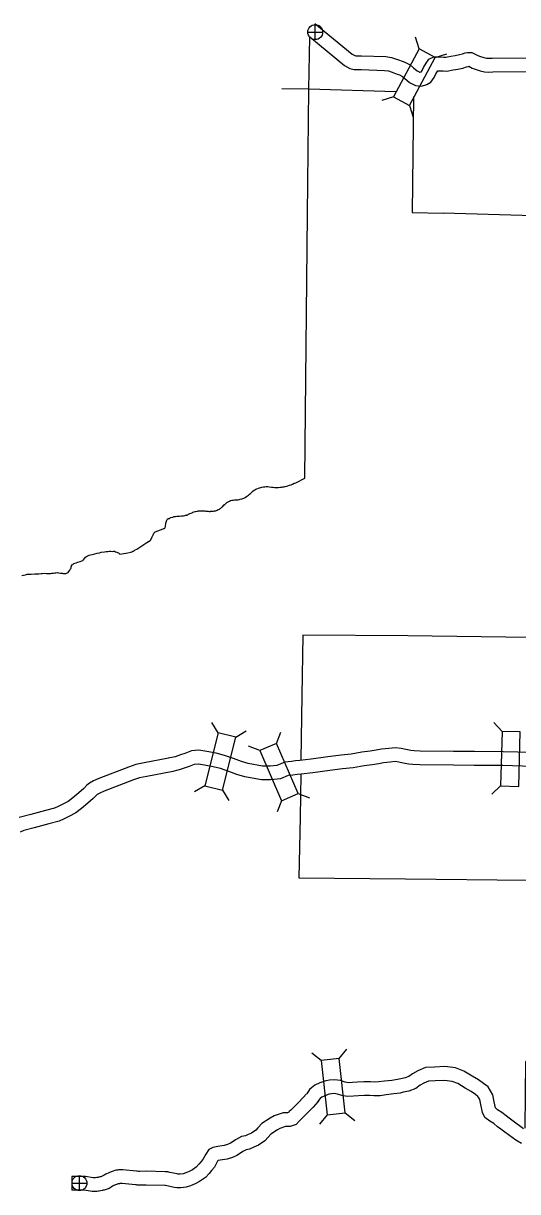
# Model space of a CAD drawing. Extents: x 1382482 to 1385815, y 1168351 to 1170484.
# Drawn here: x 1382802.8 to 1382910.5, y 1170000.3 to 1170254.7 of the extents above; entities that cross this region are included whole.
import ezdxf

# ---------------------------------------------------------------- set-up
doc = ezdxf.new("R2010")
doc.units = 0
for name, color, linetype in [('10', 7, 'Continuous'), ('2', 7, 'Continuous'), ('20', 7, 'Continuous'), ('26', 7, 'Continuous'), ('8', 7, 'Continuous')]:
    doc.layers.add(name, color=color, linetype=linetype)

msp = doc.modelspace()

# ---------------------------------------------------------------- linework, layer by layer
at = {"layer": '10'}
msp.add_line((1382813.37, 1170003.57), (1382813.36, 1170000.57), dxfattribs=at)
for points in [[(1382866.28, 1170254.67), (1382874.39, 1170248), (1382874.98, 1170247.68), (1382875.19, 1170247.63), (1382876.41, 1170247.62), (1382881.72, 1170247.44), (1382882.99, 1170247.26), (1382884.51, 1170246.75), (1382885.3, 1170246.43), (1382885.91, 1170246.2), (1382887.04, 1170245.65), (1382887.79, 1170244.99), (1382888.58, 1170244.33), (1382889, 1170244.11), (1382889.1, 1170244.06), (1382889.18, 1170244.05), (1382889.49, 1170244.15), (1382889.51, 1170244.16), (1382889.65, 1170244.38), (1382889.98, 1170245.08), (1382890.5, 1170245.97), (1382891.11, 1170246.87), (1382892.18, 1170247.35), (1382892.98, 1170247.37), (1382893.34, 1170247.37), (1382894.4, 1170247.31), (1382894.83, 1170247.29), (1382895.89, 1170247.5), (1382896.86, 1170247.66), (1382897.77, 1170247.86), (1382898.45, 1170248.05), (1382898.99, 1170248.22), (1382899.52, 1170248.32), (1382900.49, 1170248.33), (1382901.75, 1170247.68), (1382902.37, 1170247.46), (1382903.1, 1170247.23), (1382903.7, 1170247.08), (1382904.04, 1170247.06), (1382904.92, 1170247.12), (1382914.45, 1170247.19)], [(1382865.16, 1170251.71), (1382872.7, 1170245.51), (1382873.92, 1170244.84), (1382874.87, 1170244.63), (1382876.35, 1170244.62), (1382881.45, 1170244.44), (1382882.3, 1170244.32), (1382883.48, 1170243.93), (1382884.2, 1170243.64), (1382884.71, 1170243.45), (1382885.37, 1170243.13), (1382885.84, 1170242.72), (1382886.89, 1170241.83), (1382887.61, 1170241.45), (1382888.2, 1170241.14), (1382889.49, 1170240.99), (1382890.64, 1170241.37), (1382891.57, 1170241.84), (1382892.28, 1170242.92), (1382892.63, 1170243.68), (1382893.04, 1170244.37), (1382893.04, 1170244.37), (1382893.23, 1170244.37), (1382894.24, 1170244.32), (1382895.04, 1170244.27), (1382896.44, 1170244.55), (1382897.42, 1170244.72), (1382898.5, 1170244.94), (1382899.31, 1170245.18), (1382899.72, 1170245.31), (1382899.79, 1170245.32), (1382900.54, 1170244.93), (1382901.42, 1170244.61), (1382902.28, 1170244.35), (1382903.23, 1170244.1), (1382904.06, 1170244.05), (1382905.04, 1170244.12), (1382914.56, 1170244.19)], [(1382839.4, 1170096.23), (1382837.94, 1170095.69), (1382837.04, 1170095.4), (1382835.85, 1170094.97), (1382834.34, 1170094.62)], [(1382841, 1170096.39), (1382839.4, 1170096.23)], [(1382913.67, 1170095.86), (1382907.29, 1170096.03), (1382901.02, 1170096.09), (1382896.47, 1170096.12), (1382889.19, 1170096.21), (1382887.88, 1170096.26), (1382887.21, 1170096.34), (1382886.11, 1170096.53), (1382885.09, 1170096.73), (1382883.86, 1170096.92), (1382882.39, 1170096.77), (1382880.79, 1170096.63), (1382879.66, 1170096.38), (1382878.33, 1170096.19), (1382876.52, 1170095.93), (1382874.2, 1170095.5), (1382871.98, 1170095.32), (1382869.11, 1170094.93), (1382865.47, 1170094.45), (1382862.99, 1170094.15), (1382862.09, 1170094.06), (1382861.17, 1170093.95), (1382859.72, 1170093.8), (1382858.03, 1170093.07), (1382856.51, 1170092.92), (1382854.88, 1170092.93), (1382851.72, 1170093.46), (1382850.29, 1170093.94), (1382848.54, 1170094.56), (1382846.58, 1170095.26), (1382844.79, 1170095.71), (1382842.76, 1170096.09), (1382841, 1170096.39)], [(1382834.4, 1170094.63), (1382829.13, 1170093.64), (1382827.28, 1170093.3), (1382825.69, 1170092.71), (1382819.25, 1170090.22), (1382818.06, 1170089.71), (1382817.15, 1170089.19), (1382816.61, 1170088.74), (1382815.94, 1170088.07), (1382814.84, 1170087.13), (1382813.53, 1170085.99), (1382812.57, 1170085.25), (1382811.26, 1170084.58), (1382810.38, 1170084.11), (1382809.57, 1170083.74), (1382807.57, 1170083.22), (1382804.4, 1170082.41), (1382801.83, 1170081.72)], [(1382840.01, 1170093.26), (1382838.91, 1170092.86), (1382838.02, 1170092.57), (1382836.71, 1170092.09), (1382835.02, 1170091.7)], [(1382840.85, 1170093.36), (1382840.09, 1170093.28)], [(1382913.59, 1170092.86), (1382907.24, 1170093.03), (1382901, 1170093.09), (1382896.45, 1170093.12), (1382889.12, 1170093.21), (1382887.65, 1170093.26), (1382886.77, 1170093.37), (1382885.55, 1170093.58), (1382884.57, 1170093.78), (1382883.78, 1170093.9), (1382882.68, 1170093.78), (1382881.25, 1170093.66), (1382880.2, 1170093.43), (1382878.75, 1170093.22), (1382877, 1170092.97), (1382874.6, 1170092.52), (1382872.3, 1170092.33), (1382869.51, 1170091.95), (1382865.84, 1170091.48), (1382863.32, 1170091.17), (1382862.43, 1170091.08), (1382861.5, 1170090.97), (1382860.48, 1170090.86), (1382858.8, 1170090.13), (1382856.65, 1170089.92), (1382854.62, 1170089.93), (1382850.99, 1170090.55), (1382849.31, 1170091.11), (1382847.54, 1170091.73), (1382845.71, 1170092.38), (1382844.15, 1170092.78), (1382842.23, 1170093.14), (1382840.9, 1170093.37)], [(1382834.96, 1170091.68), (1382829.68, 1170090.69), (1382828.08, 1170090.4), (1382826.76, 1170089.9), (1382820.37, 1170087.44), (1382819.4, 1170087.02), (1382818.86, 1170086.71), (1382818.62, 1170086.52), (1382817.98, 1170085.87), (1382816.8, 1170084.86), (1382815.43, 1170083.66), (1382814.18, 1170082.71), (1382812.65, 1170081.92), (1382811.7, 1170081.42), (1382810.57, 1170080.91), (1382808.32, 1170080.32), (1382805.16, 1170079.5), (1382802.89, 1170078.9), (1382802.1, 1170078.5)], [(1382911.7, 1170013.96), (1382909.47, 1170015.58), (1382908.64, 1170016.22), (1382907.94, 1170016.76), (1382906.98, 1170017.51), (1382906.1, 1170018.09), (1382905.67, 1170018.4), (1382905.64, 1170018.47), (1382905.35, 1170019.83), (1382905.02, 1170021.35), (1382904.56, 1170022.21), (1382904.01, 1170023.04), (1382903.05, 1170023.82), (1382901.91, 1170024.57), (1382900.58, 1170025.38), (1382898.73, 1170026.47), (1382896.94, 1170027.19), (1382894.61, 1170027.5), (1382892.33, 1170027.35), (1382890.41, 1170027.29), (1382888.71, 1170026.59), (1382887.58, 1170025.94), (1382886.78, 1170025.36), (1382885.93, 1170025), (1382884.98, 1170024.83), (1382884.28, 1170024.68), (1382883.07, 1170024.49), (1382881.44, 1170024.29), (1382880.25, 1170024.14), (1382879.21, 1170024.11), (1382878.38, 1170024.19), (1382876.94, 1170024.19), (1382875.55, 1170024.08), (1382874.48, 1170024.01), (1382873.58, 1170023.96), (1382872.9, 1170024.11), (1382871.87, 1170024.42), (1382870.53, 1170024.63), (1382869.47, 1170024.51), (1382868.65, 1170024.36), (1382867.39, 1170023.94), (1382866.29, 1170023.46), (1382865.56, 1170022.89), (1382865.13, 1170022.47)], [(1382911.26, 1170010.73), (1382910.04, 1170011.46), (1382907.68, 1170013.18), (1382906.8, 1170013.85), (1382906.1, 1170014.4), (1382905.23, 1170015.07), (1382904.4, 1170015.63), (1382903.32, 1170016.4), (1382902.78, 1170017.48), (1382902.42, 1170019.2), (1382902.18, 1170020.3), (1382901.98, 1170020.67), (1382901.77, 1170020.99), (1382901.27, 1170021.4), (1382900.3, 1170022.04), (1382899.04, 1170022.8), (1382897.4, 1170023.77), (1382896.17, 1170024.27), (1382894.51, 1170024.49), (1382892.47, 1170024.35), (1382891.05, 1170024.31), (1382890.04, 1170023.89), (1382889.21, 1170023.42), (1382888.27, 1170022.73), (1382886.78, 1170022.1), (1382885.55, 1170021.89), (1382884.83, 1170021.73), (1382883.49, 1170021.52), (1382881.8, 1170021.31), (1382880.48, 1170021.15), (1382879.12, 1170021.11), (1382878.24, 1170021.19), (1382877.06, 1170021.19), (1382875.77, 1170021.09), (1382874.66, 1170021.02), (1382873.34, 1170020.94), (1382872.14, 1170021.21), (1382871.21, 1170021.49), (1382870.47, 1170021.6), (1382869.9, 1170021.54), (1382869.39, 1170021.45), (1382868.47, 1170021.14), (1382867.83, 1170020.86), (1382867.54, 1170020.63), (1382867.34, 1170020.44)], [(1382864.49, 1170021.56), (1382863.75, 1170020.74), (1382862.71, 1170019.68), (1382861.9, 1170018.85), (1382861.06, 1170018.03), (1382860.71, 1170017.67), (1382860.59, 1170017.55)], [(1382865.13, 1170022.47), (1382864.5, 1170021.56)], [(1382867.06, 1170020), (1382866.96, 1170019.83), (1382865.93, 1170018.68), (1382864.85, 1170017.57), (1382864.02, 1170016.74), (1382863.18, 1170015.9), (1382862.85, 1170015.57), (1382862.2, 1170014.9)], [(1382867.52, 1170020.65), (1382866.96, 1170019.85)], [(1382860.61, 1170017.53), (1382860.34, 1170017.44), (1382859.34, 1170017.38), (1382857.41, 1170016.75), (1382856.57, 1170016.25), (1382854.73, 1170015.07), (1382853.88, 1170014.12), (1382853.43, 1170013.63), (1382852.48, 1170013), (1382851.77, 1170012.66), (1382851.16, 1170012.41), (1382850.29, 1170012.23), (1382848.98, 1170011.53), (1382848.27, 1170011.02), (1382847.88, 1170010.8), (1382847.24, 1170010.49), (1382846.53, 1170010.28), (1382845.16, 1170010.08), (1382844.08, 1170009.86), (1382843.19, 1170009.41), (1382842.52, 1170008.43), (1382841.9, 1170007.25), (1382841.51, 1170006.79), (1382841.01, 1170006.2), (1382840.45, 1170005.59), (1382839.62, 1170005), (1382838.9, 1170004.63), (1382838.17, 1170004.32), (1382837.6, 1170004.16), (1382836.95, 1170004.08), (1382836.48, 1170004.08), (1382836.3, 1170004.11)], [(1382862.2, 1170014.9), (1382860.92, 1170014.47), (1382859.9, 1170014.41), (1382858.66, 1170014.01), (1382858.15, 1170013.7), (1382856.69, 1170012.77), (1382856.1, 1170012.1), (1382855.38, 1170011.33), (1382853.97, 1170010.39), (1382853, 1170009.93), (1382852.05, 1170009.52), (1382851.32, 1170009.38), (1382850.57, 1170008.98), (1382849.87, 1170008.48), (1382849.27, 1170008.15), (1382848.33, 1170007.68), (1382847.17, 1170007.34), (1382845.67, 1170007.13), (1382845.2, 1170007.03), (1382845.1, 1170006.88), (1382844.4, 1170005.56), (1382843.79, 1170004.85), (1382843.27, 1170004.22), (1382842.44, 1170003.32), (1382841.17, 1170002.43), (1382840.18, 1170001.92), (1382839.17, 1170001.49), (1382838.21, 1170001.21), (1382837.11, 1170001.07), (1382836.22, 1170001.09), (1382835.63, 1170001.18)], [(1382836.3, 1170004.11), (1382834.66, 1170004.42), (1382834.44, 1170004.51), (1382834.22, 1170004.54), (1382834.06, 1170004.57), (1382833.7, 1170004.6), (1382829.52, 1170004.68), (1382828.16, 1170004.63), (1382827.86, 1170004.67), (1382827.57, 1170004.69), (1382827.41, 1170004.7), (1382824.42, 1170005), (1382823.53, 1170004.98), (1382823.27, 1170004.95), (1382823.02, 1170004.91), (1382822.73, 1170004.84), (1382822.36, 1170004.74), (1382822.15, 1170004.67), (1382821.56, 1170004.43), (1382821.38, 1170004.35), (1382820.76, 1170004.06), (1382820.38, 1170003.82), (1382820.12, 1170003.67), (1382819.8, 1170003.54), (1382819.79, 1170003.53), (1382819.67, 1170003.51), (1382819.41, 1170003.45), (1382819.21, 1170003.39), (1382819.06, 1170003.36), (1382818.88, 1170003.33), (1382818.77, 1170003.32), (1382818.47, 1170003.27), (1382818.02, 1170003.26), (1382816.28, 1170003.57), (1382815.26, 1170003.57), (1382813.37, 1170003.57)], [(1382835.63, 1170001.18), (1382833.72, 1170001.57), (1382833.67, 1170001.59), (1382833.66, 1170001.59), (1382833.57, 1170001.6), (1382829.54, 1170001.68), (1382828.02, 1170001.63), (1382827.56, 1170001.69), (1382827.42, 1170001.7), (1382827.21, 1170001.7), (1382824.3, 1170002), (1382823.76, 1170001.99), (1382823.71, 1170001.98), (1382823.6, 1170001.96), (1382823.45, 1170001.93), (1382823.26, 1170001.88), (1382823.22, 1170001.86), (1382822.73, 1170001.67), (1382822.64, 1170001.63), (1382822.2, 1170001.42), (1382821.92, 1170001.25), (1382821.44, 1170000.97), (1382820.85, 1170000.73), (1382820.59, 1170000.64), (1382820.35, 1170000.59), (1382820.15, 1170000.54), (1382819.91, 1170000.47), (1382819.61, 1170000.41), (1382819.26, 1170000.35), (1382819.14, 1170000.34), (1382818.76, 1170000.28), (1382817.8, 1170000.25), (1382816.02, 1170000.57), (1382815.25, 1170000.57), (1382813.36, 1170000.57)]]:
    msp.add_lwpolyline(points, dxfattribs=at)
at = {"layer": '2'}
for points in [[(1382864.71, 1170213.05), (1382865, 1170240.35), (1382865.15, 1170251.66)], [(1382859.06, 1170153.68), (1382859.33, 1170153.74), (1382859.58, 1170153.77), (1382859.8, 1170153.83), (1382860.14, 1170153.87), (1382860.41, 1170153.95), (1382860.76, 1170154.08), (1382861.15, 1170154.21), (1382861.4, 1170154.29), (1382861.79, 1170154.51), (1382862.14, 1170154.64), (1382864.09, 1170155.66), (1382864.71, 1170213.05)], [(1382834.7, 1170146.89), (1382834.83, 1170147.07), (1382835.32, 1170147.17), (1382835.62, 1170147.26), (1382835.93, 1170147.29), (1382836.19, 1170147.33), (1382836.54, 1170147.33), (1382836.82, 1170147.33), (1382837.24, 1170147.41), (1382837.68, 1170147.45), (1382837.93, 1170147.49), (1382838.12, 1170147.54), (1382838.23, 1170147.56), (1382838.36, 1170147.59), (1382838.47, 1170147.61), (1382838.61, 1170147.67), (1382838.78, 1170147.77), (1382838.92, 1170147.84), (1382839.07, 1170147.9), (1382839.3, 1170148.01), (1382839.54, 1170148.11), (1382839.73, 1170148.2), (1382839.95, 1170148.28), (1382840.17, 1170148.34), (1382840.3, 1170148.4), (1382840.71, 1170148.47), (1382840.88, 1170148.53), (1382841.09, 1170148.53), (1382841.38, 1170148.55), (1382841.68, 1170148.51), (1382841.88, 1170148.49), (1382842.28, 1170148.49), (1382842.56, 1170148.44), (1382842.82, 1170148.42), (1382843.02, 1170148.43), (1382843.24, 1170148.39), (1382843.44, 1170148.39), (1382843.58, 1170148.41), (1382843.89, 1170148.41), (1382844.07, 1170148.45), (1382844.21, 1170148.47), (1382844.39, 1170148.5), (1382844.58, 1170148.52), (1382844.67, 1170148.54), (1382844.82, 1170148.59), (1382845.01, 1170148.67), (1382845.23, 1170148.79), (1382845.48, 1170148.91), (1382845.63, 1170148.99), (1382845.78, 1170149.09), (1382845.88, 1170149.17), (1382846.01, 1170149.28), (1382846.15, 1170149.41), (1382846.32, 1170149.57), (1382846.48, 1170149.71), (1382846.61, 1170149.86), (1382846.77, 1170149.98), (1382846.87, 1170150.11), (1382847.11, 1170150.3), (1382847.26, 1170150.4), (1382847.42, 1170150.51), (1382847.7, 1170150.65), (1382847.92, 1170150.73), (1382848.21, 1170150.82), (1382848.5, 1170150.86), (1382848.77, 1170150.9), (1382849.07, 1170150.92), (1382849.35, 1170150.92), (1382849.59, 1170150.93), (1382849.76, 1170150.97), (1382850.03, 1170151.02), (1382850.36, 1170151.12), (1382850.57, 1170151.21), (1382850.78, 1170151.3), (1382851.06, 1170151.43), (1382851.36, 1170151.64), (1382851.58, 1170151.78), (1382851.81, 1170151.96), (1382852.02, 1170152.13), (1382852.26, 1170152.32), (1382852.52, 1170152.61), (1382852.84, 1170152.86), (1382853.17, 1170153.08), (1382853.42, 1170153.22), (1382853.63, 1170153.32), (1382853.99, 1170153.45), (1382854.19, 1170153.54), (1382854.49, 1170153.6), (1382854.76, 1170153.67), (1382855.11, 1170153.73), (1382855.37, 1170153.77), (1382855.69, 1170153.78), (1382856.02, 1170153.78), (1382856.35, 1170153.73), (1382856.8, 1170153.68), (1382857.14, 1170153.64), (1382857.5, 1170153.6), (1382857.92, 1170153.61), (1382858.34, 1170153.6), (1382858.75, 1170153.65), (1382859.06, 1170153.68)], [(1382818.36, 1170139.16), (1382818.87, 1170139.27), (1382819.33, 1170139.35), (1382819.74, 1170139.5), (1382820.42, 1170139.58), (1382820.79, 1170139.64), (1382821.21, 1170139.67), (1382821.55, 1170139.71), (1382821.8, 1170139.72), (1382822.09, 1170139.69), (1382822.4, 1170139.71), (1382822.61, 1170139.71), (1382822.85, 1170139.6), (1382823.11, 1170139.53), (1382823.29, 1170139.44), (1382823.48, 1170139.35), (1382823.55, 1170139.29), (1382823.67, 1170139.21), (1382823.81, 1170139.08), (1382825.5, 1170139.35), (1382826.16, 1170139.48), (1382826.42, 1170139.58), (1382826.62, 1170139.7), (1382826.77, 1170139.75), (1382826.87, 1170139.81), (1382827.02, 1170139.91), (1382827.16, 1170140), (1382827.48, 1170140.19), (1382829.66, 1170141.62), (1382830.37, 1170142.03), (1382830.53, 1170142.17), (1382830.79, 1170142.69), (1382830.99, 1170143.12), (1382831.12, 1170143.46), (1382831.2, 1170143.62), (1382831.32, 1170143.79), (1382831.39, 1170143.87), (1382831.52, 1170143.96), (1382833.26, 1170144.61), (1382833.4, 1170144.67), (1382833.48, 1170144.7), (1382833.59, 1170144.75), (1382833.67, 1170144.88), (1382833.76, 1170145.18), (1382833.75, 1170145.34), (1382833.79, 1170145.6), (1382833.83, 1170145.85), (1382833.88, 1170146.08), (1382833.95, 1170146.26), (1382834.02, 1170146.48), (1382834.09, 1170146.62), (1382834.15, 1170146.69), (1382834.21, 1170146.75), (1382834.29, 1170146.8), (1382834.39, 1170146.84), (1382834.47, 1170146.86), (1382834.54, 1170146.87), (1382834.61, 1170146.88), (1382834.7, 1170146.89)], [(1382802.41, 1170134.4), (1382802.82, 1170134.49), (1382803.24, 1170134.61), (1382803.6, 1170134.69), (1382803.95, 1170134.71), (1382804.22, 1170134.71), (1382804.47, 1170134.7), (1382805.31, 1170134.77), (1382806.15, 1170134.8), (1382806.62, 1170134.86), (1382806.89, 1170134.84), (1382807.39, 1170134.91), (1382807.85, 1170134.88), (1382808.08, 1170134.88), (1382808.3, 1170134.87), (1382808.56, 1170134.89), (1382808.77, 1170134.9), (1382809, 1170134.93), (1382809.35, 1170134.96), (1382809.63, 1170135.02), (1382809.88, 1170135.04), (1382810.19, 1170135.05), (1382810.45, 1170135.01), (1382810.84, 1170134.97), (1382811.27, 1170134.92), (1382811.47, 1170134.89), (1382811.76, 1170134.88), (1382812.01, 1170134.9), (1382812.2, 1170134.94), (1382812.54, 1170135.11), (1382812.71, 1170135.27), (1382812.9, 1170135.6), (1382813.08, 1170135.87), (1382813.16, 1170136.03), (1382813.17, 1170136.15), (1382813.19, 1170136.33), (1382813.27, 1170136.57), (1382813.37, 1170136.73), (1382813.53, 1170136.83), (1382813.8, 1170137.01), (1382814.31, 1170137.17), (1382814.63, 1170137.3), (1382815.15, 1170137.47), (1382815.51, 1170137.59), (1382815.75, 1170137.72), (1382815.9, 1170137.86), (1382816.07, 1170138.11), (1382816.34, 1170138.42), (1382816.55, 1170138.6), (1382816.78, 1170138.72), (1382816.96, 1170138.81), (1382817.14, 1170138.88), (1382817.4, 1170138.94), (1382817.8, 1170139.03), (1382818.36, 1170139.16)]]:
    msp.add_lwpolyline(points, dxfattribs=at)
at = {"layer": '20'}
for p, q in [((1382889, 1170249.14), (1382888.23, 1170251.66)), ((1382892.5, 1170247.27), (1382895.02, 1170248.04)), ((1382883.41, 1170238.66), (1382880.89, 1170237.89)), ((1382886.91, 1170236.79), (1382887.68, 1170234.27)), ((1382845.21, 1170100.18), (1382843.85, 1170102.45)), ((1382849.05, 1170099.22), (1382851.31, 1170100.57)), ((1382857.93, 1170097.87), (1382858.89, 1170100.32)), ((1382907.07, 1170100.48), (1382905.26, 1170102.4)), ((1382854.29, 1170096.29), (1382851.84, 1170097.26)), ((1382842.31, 1170088.66), (1382840.05, 1170087.3)), ((1382846.15, 1170087.69), (1382847.51, 1170085.43)), ((1382906.75, 1170088.6), (1382904.84, 1170086.79)), ((1382859.02, 1170085.39), (1382858.05, 1170082.94)), ((1382862.66, 1170086.97), (1382865.11, 1170086)), ((1382871.6, 1170029.21), (1382873.25, 1170031.27)), ((1382867.66, 1170028.78), (1382865.6, 1170030.43)), ((1382868.97, 1170016.97), (1382867.32, 1170014.91)), ((1382872.91, 1170017.4), (1382874.97, 1170015.75))]:
    msp.add_line(p, q, dxfattribs=at)
for points in [[(1382886.91, 1170236.79), (1382892.5, 1170247.27), (1382889, 1170249.14), (1382883.41, 1170238.66)], [(1382845.21, 1170100.18), (1382842.31, 1170088.66), (1382846.15, 1170087.69), (1382849.05, 1170099.22)], [(1382910.71, 1170088.5), (1382911.03, 1170100.37), (1382907.07, 1170100.48), (1382906.75, 1170088.6)], [(1382862.66, 1170086.97), (1382857.93, 1170097.87), (1382854.29, 1170096.29), (1382859.02, 1170085.39)], [(1382867.66, 1170028.78), (1382868.97, 1170016.97), (1382872.91, 1170017.4), (1382871.6, 1170029.21)]]:
    msp.add_lwpolyline(points, close=True, dxfattribs=at)
at = {"layer": '26'}
for p, q in [((1382864.73, 1170252.76), (1382867.98, 1170252.76)), ((1382866.35, 1170251.14), (1382866.35, 1170254.39)), ((1382815, 1170000.47), (1382815, 1170003.72)), ((1382813.37, 1170002.1), (1382816.62, 1170002.1))]:
    msp.add_line(p, q, dxfattribs=at)
for centre in [(1382866.35, 1170252.76), (1382815, 1170002.1)]:
    msp.add_circle(centre, 1.62, dxfattribs=at)
at = {"layer": '8'}
for points in [[(1382859.1, 1170240.47), (1382864.99, 1170240.4)], [(1382864.99, 1170240.4), (1382883.89, 1170239.83)], [(1382887.77, 1170238.72), (1382887.5, 1170213.49), (1382894.24, 1170213.35)], [(1383018.81, 1170211.59), (1382992.62, 1170211.99), (1382966.6, 1170212.38), (1382940.31, 1170212.65), (1382913.91, 1170212.79), (1382894.24, 1170213.35)], [(1382968.68, 1170120.37), (1382965.72, 1170120.42), (1382939.36, 1170120.69), (1382913.16, 1170120.94), (1382886.55, 1170121.29), (1382863.66, 1170121.42), (1382863.44, 1170108.2), (1382863.24, 1170094.33)], [(1382863.19, 1170091.08), (1382863.06, 1170081.8)], [(1382863.06, 1170081.8), (1382862.8, 1170068.57), (1382886, 1170068.34), (1382912.68, 1170068.11), (1382938.92, 1170067.81), (1382938.79, 1170054.68), (1382938.48, 1170028.27), (1382912.16, 1170028.59), (1382911.99, 1170014.09)]]:
    msp.add_lwpolyline(points, dxfattribs=at)

doc.saveas('drawing.dxf')
